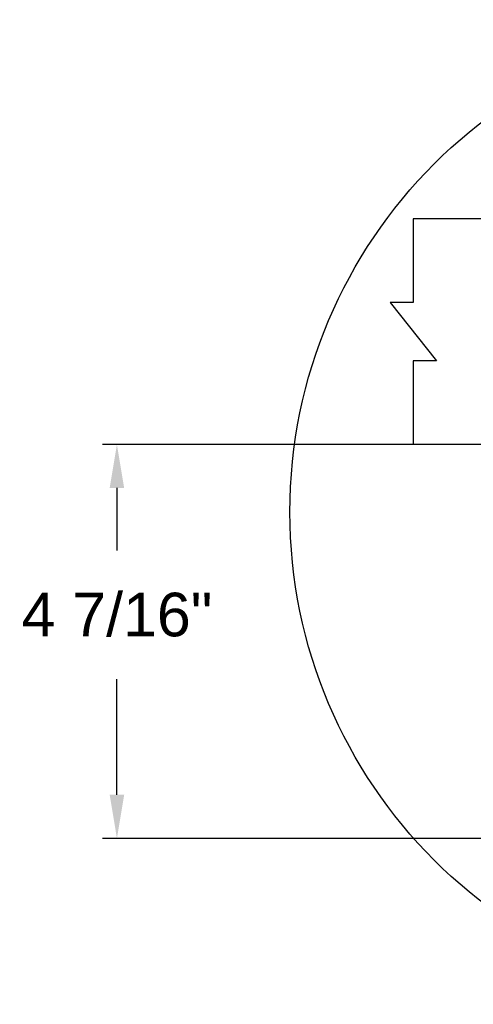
# Model space of a CAD drawing. Header units: inches. Extents: x 170 to 312, y 215 to 248.
# Tile 275 of 387: x 247.9 to 248.876, y 236.013 to 238.131. Entities that reach past the tile are written whole.
import ezdxf

# ---------------------------------------------------------------- set-up
doc = ezdxf.new("R2010")
doc.units = ezdxf.units.IN
doc.header["$LTSCALE"] = 0.25
doc.header["$MEASUREMENT"] = 0
doc.layers.add('ANNOTATIONS', color=1, linetype='Continuous')
doc.layers.add('DETAILS', color=4, linetype='Continuous')
doc.styles.add('ARIAL', font='arial.ttf', dxfattribs={"height": 0.09375})
doc.dimstyles.new('STANDARD$0', dxfattribs={"dimtxt": 0.09375, "dimasz": 0.09375, "dimexe": 0.03125, "dimexo": 0.046875, "dimgap": 0.09, "dimtad": 0, "dimtih": 1, "dimtoh": 1, "dimdec": 4, "dimzin": 0, "dimdsep": 46, "dimtxsty": 'ARIAL', "dimcen": 0.09, "dimadec": 0, "dimazin": 0, "dimtfac": 1, "dimtdec": 4, "dimtofl": 0, "dimtmove": 0, "dimatfit": 1, "dimfxl": 1, "dimtolj": 1, "dimtzin": 0, "dimarcsym": 0})

# ---------------------------------------------------------------- blocks, each defined once
blk = doc.blocks.new('*D183')
at = {"layer": 'ANNOTATIONS', "color": 0, "lineweight": -2, "transparency": 16777216}
for p, q in [((249.0469, 237.2174), (248.0779, 237.2174)), ((248.1092, 237.1237), (248.1092, 236.9894)), ((248.1092, 236.4639), (248.1092, 236.7125)), ((249.04, 236.3701), (248.0779, 236.3701))]:
    blk.add_line(p, q, dxfattribs=at)
at = {"layer": 'ANNOTATIONS', "color": 0, "transparency": 16777216}
for points in [[(248.0936, 237.1237), (248.1248, 237.1237), (248.1092, 237.2174)], [(248.0936, 236.4639), (248.1248, 236.4639), (248.1092, 236.3701)]]:
    blk.add_solid(points, dxfattribs=at)
at = {"layer": 'defpoints', "color": 0, "transparency": 16777216}
for p in [(249.0938, 237.2174), (248.1092, 236.3701), (249.0869, 236.3701)]:
    blk.add_point(p, dxfattribs=at)
at = {"layer": 'ANNOTATIONS', "color": 0, "transparency": 16777216, "insert": (248.1092, 236.8509), "char_height": 0.09375, "attachment_point": 5, "style": 'ARIAL'}
blk.add_mtext('\\A1;4 7/16"', dxfattribs=at)

msp = doc.modelspace()

# ---------------------------------------------------------------- linework, layer by layer
at = {"layer": 'DETAILS'}
for p, q in [((250.14281, 237.70248), (248.74653, 237.70248)), ((248.74653, 237.70248), (248.74653, 237.52253)), ((248.74653, 237.52253), (248.69658, 237.52253)), ((248.69658, 237.52253), (248.79649, 237.39738)), ((248.79649, 237.39738), (248.74653, 237.39738)), ((248.74653, 237.39738), (248.74653, 237.21743)), ((250.14281, 237.21743), (248.74653, 237.21743))]:
    msp.add_line(p, q, dxfattribs=at)
msp.add_circle((249.54, 237.07207), 1.0587, dxfattribs=at)

# ---------------------------------------------------------------- dimensions: what is measured, and where the dimension line sits
at = {"layer": 'ANNOTATIONS'}
dim = msp.add_linear_dim(base=(248.10918, 236.37012), p1=(249.09375, 237.21743), p2=(249.08686, 236.37012), angle=90, text='4 7/16"', dimstyle='STANDARD$0', dxfattribs=at)
dim.commit()
dim.dimension.update_dxf_attribs({"geometry": '*D183', "text_midpoint": (248.10918, 236.85095), "dimtype": 160})

doc.saveas('drawing.dxf')
